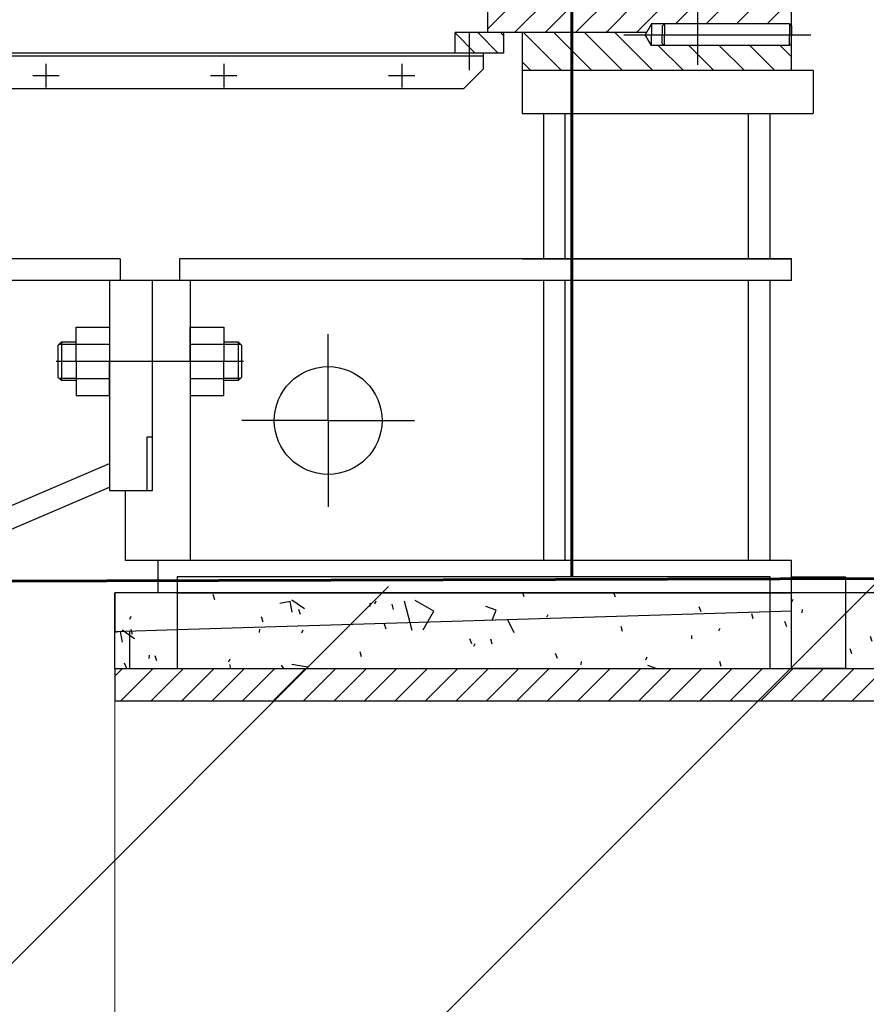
# Model space of a CAD drawing. Header units: millimetres. Extents: x 452087 to 582075, y 10891 to 81641.
# Tile 268 of 311: x 549518 to 550303, y 43139 to 44053. Entities that reach past the tile are written whole.
import ezdxf

# ---------------------------------------------------------------- set-up
doc = ezdxf.new("R2010")
doc.units = ezdxf.units.MM
doc.linetypes.add('K5LT_AXLED', pattern=[19.5, 15, -1.5, 1.5, -1.5])
doc.linetypes.add('K5LT_BASIC', pattern=[0])
for name, color, linetype, true_color in [('C', 4, 'Continuous', 0x00ffff), ('G', 3, 'Continuous', 0x00ff00), ('OSI', 2, 'Continuous', 0xffff00)]:
    doc.layers.add(name, color=color, linetype=linetype, true_color=true_color)
doc.layers.add('ГТО-2_Бетон_060', color=3, linetype='Continuous', lineweight=60)
doc.layers.add('ГТО-2_Штриховка', color=252, linetype='Continuous', lineweight=18)
pattern_1 = [(45, (-1053.149033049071, 4503.286285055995), (-14.14213562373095, 14.14213562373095), [])]

# ---------------------------------------------------------------- blocks, each defined once
blk = doc.blocks.new('U13')
at = {"layer": 'C', "linetype": 'K5LT_BASIC'}
for p, q in [((310.6102782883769, 201.1691677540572), (315.6102783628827, 201.1691677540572)), ((310.6102782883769, 192.6691676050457), (310.6102782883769, 201.1691677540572)), ((315.6102783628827, 201.1691677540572), (315.6102783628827, 192.6691676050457)), ((315.6102783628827, 192.6691676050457), (310.6102782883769, 192.6691676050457))]:
    blk.add_line(p, q, dxfattribs=at)
blk = doc.blocks.new('U14')
at = {"layer": 'C', "linetype": 'K5LT_BASIC'}
for p, q in [((308.610278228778, 201.1691677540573), (253.6102774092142, 201.1691677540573)), ((253.6102774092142, 201.1691677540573), (253.6102774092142, 192.6691676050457)), ((308.610278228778, 192.6691676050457), (308.610278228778, 201.1691677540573)), ((253.6102774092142, 192.6691676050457), (308.610278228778, 192.6691676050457))]:
    blk.add_line(p, q, dxfattribs=at)
blk = doc.blocks.new('U34')
at = {"layer": 'OSI', "linetype": 'K5LT_AXLED'}
for q in [(267.6102776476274, 223.6691684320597), (259.6102775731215, 215.6691683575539), (275.6102777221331, 215.6691683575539), (267.6102776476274, 207.6691682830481)]:
    blk.add_line((267.6102776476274, 215.6691683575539), q, dxfattribs=at)
blk = doc.blocks.new('U35')
at = {"layer": 'OSI', "linetype": 'K5LT_AXLED'}
for q in [(267.6102776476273, 223.6691684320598), (259.6102775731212, 215.6691683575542), (275.6102777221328, 215.6691683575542), (267.6102776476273, 207.6691682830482)]:
    blk.add_line((267.6102776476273, 215.6691683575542), q, dxfattribs=at)
blk = doc.blocks.new('U116')
at = {"layer": 'G', "linetype": 'K5LT_BASIC'}
for p, q in [((297.6102780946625, 252.4691689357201), (297.0329278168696, 251.4691689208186)), ((298.8102781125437, 252.46916893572), (297.6102780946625, 252.46916893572)), ((297.6102780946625, 252.46916893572), (297.6102780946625, 251.4691689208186)), ((298.6102781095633, 252.2691689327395), (298.8102781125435, 252.4691689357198)), ((298.6102781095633, 252.2691689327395), (298.6102781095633, 251.4691689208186)), ((310.410278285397, 252.4691689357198), (298.8102781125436, 252.4691689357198)), ((298.8102781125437, 252.4691689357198), (298.8102781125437, 251.4691689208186)), ((310.410278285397, 252.4691689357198), (310.6102782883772, 252.2691689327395)), ((310.410278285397, 252.4691689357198), (310.410278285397, 251.4691689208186)), ((310.6102782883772, 252.2691689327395), (310.6102782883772, 251.4691689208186)), ((297.6102780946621, 250.4691689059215), (297.0329278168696, 251.4691689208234)), ((297.6102780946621, 250.4691689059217), (297.6102780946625, 251.469168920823)), ((298.610278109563, 250.6691689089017), (298.6102781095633, 251.4691689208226)), ((298.8102781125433, 250.4691689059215), (298.8102781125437, 251.4691689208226)), ((310.4102782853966, 250.4691689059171), (310.410278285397, 251.4691689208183)), ((310.6102782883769, 250.6691689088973), (310.6102782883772, 251.4691689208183)), ((298.8102781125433, 250.4691689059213), (297.6102780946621, 250.4691689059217)), ((298.610278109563, 250.6691689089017), (298.8102781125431, 250.4691689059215)), ((310.4102782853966, 250.4691689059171), (298.8102781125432, 250.4691689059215)), ((310.4102782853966, 250.4691689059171), (310.6102782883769, 250.6691689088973))]:
    blk.add_line(p, q, dxfattribs=at)
blk = doc.blocks.new('U117')
at = {"layer": 'G', "linetype": 'K5LT_BASIC'}
for p, q in [((254.8149056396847, 221.1691680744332), (254.8149056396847, 224.344594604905)), ((254.8149056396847, 224.344594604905), (257.9149056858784, 224.344594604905)), ((257.9149056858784, 224.344594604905), (257.9149056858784, 221.1691680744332)), ((254.8149056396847, 222.7568813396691), (257.9149056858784, 222.7568813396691)), ((254.8149056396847, 221.1691680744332), (254.8149056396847, 217.9937415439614)), ((257.9149056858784, 217.9937415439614), (257.9149056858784, 221.1691680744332)), ((254.8149056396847, 219.5814548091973), (257.9149056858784, 219.5814548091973)), ((254.8149056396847, 217.9937415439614), (257.9149056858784, 217.9937415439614))]:
    blk.add_line(p, q, dxfattribs=at)
at = {"layer": 'OSI', "linetype": 'K5LT_AXLED'}
blk.add_line((254.5149056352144, 221.1691680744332), (258.2149056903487, 221.1691680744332), dxfattribs=at)
blk = doc.blocks.new('U118')
at = {"layer": 'G', "linetype": 'K5LT_BASIC'}
for p, q in [((244.2149054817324, 221.1691680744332), (244.2149054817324, 224.344594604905)), ((244.2149054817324, 224.344594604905), (247.314905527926, 224.344594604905)), ((247.314905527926, 224.344594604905), (247.314905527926, 221.1691680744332)), ((244.2149054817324, 222.7568813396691), (247.314905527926, 222.7568813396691)), ((244.2149054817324, 221.1691680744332), (244.2149054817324, 217.9937415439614)), ((247.314905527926, 217.9937415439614), (247.314905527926, 221.1691680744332)), ((244.2149054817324, 219.5814548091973), (247.314905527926, 219.5814548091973)), ((244.2149054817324, 217.9937415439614), (247.314905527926, 217.9937415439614))]:
    blk.add_line(p, q, dxfattribs=at)
at = {"layer": 'OSI', "linetype": 'K5LT_AXLED'}
blk.add_line((243.9149054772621, 221.1691680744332), (247.6149055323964, 221.1691680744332), dxfattribs=at)
blk = doc.blocks.new('A$C4E9A3E51')
h = blk.add_hatch()
h.set_pattern_fill('МЕТАЛЛ', color=256, scale=10, angle=45, style=0, pattern_type=0)
h.set_pattern_definition(pattern_1)
h.paths.add_polyline_path([(1802.953746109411, 7019.977974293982), (1882.093053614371, 7019.977974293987), (1885.095136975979, 7027.519072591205), (1889.295190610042, 7033.999475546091), (1889.412530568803, 7034.144202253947), (1894.096550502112, 7038.753797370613), (1900.669968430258, 7043.184056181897), (1907.669109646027, 7046.588984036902), (1914.084600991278, 7048.482859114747), (1922.320439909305, 7049.439044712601), (1933.368966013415, 7049.764905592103), (1937.95374812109, 7049.97797474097), (1954.757763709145, 7050.466725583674), (1985.715322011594, 7049.978553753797), (1986.360517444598, 7049.977974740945), (2007.212035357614, 7050.598707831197), (2026.668638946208, 7050.236392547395), (2029.075687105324, 7049.977974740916), (2045.682825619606, 7047.165216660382), (2052.953749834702, 7045.419945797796), (2052.953749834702, 7064.977974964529), (1998.778169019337, 7064.977974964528), (1965.778168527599, 7064.977974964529), (1848.995743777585, 7064.977974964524), (1770.87497132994, 7064.977974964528), (1770.874971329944, 7019.977974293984)])
h = blk.add_hatch()
h.set_pattern_fill('МЕТАЛЛ', color=256, scale=10, angle=45, style=0, pattern_type=0)
h.set_pattern_definition(pattern_1)
h.paths.add_polyline_path([(1934.953748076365, 7027.977974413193), (2050.953749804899, 7027.977974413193), (2052.953749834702, 7025.977974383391), (2052.95374983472, 7045.419945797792), (2036.413013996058, 7048.934709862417), (2029.075687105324, 7049.977974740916), (2017.214323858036, 7050.718477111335), (2001.530490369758, 7050.391574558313), (1986.360517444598, 7049.977974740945), (1955.716267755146, 7050.463672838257), (1937.95374812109, 7049.97797474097), (1925.046713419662, 7049.560986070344), (1912.856303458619, 7048.22237657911), (1907.669109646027, 7046.588984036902), (1899.282137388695, 7042.371808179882), (1891.955654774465, 7036.876628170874), (1889.412530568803, 7034.144202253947), (1885.183274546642, 7027.68965539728), (1882.151988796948, 7020.174413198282), (1882.093053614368, 7019.977974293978), (1918.334945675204, 7019.977974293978), (1922.953747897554, 7027.977974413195)])
h = blk.add_hatch()
h.set_pattern_fill('МЕТАЛЛ', color=256, scale=10, angle=-45, style=0, pattern_type=0)
h.set_pattern_definition([(315, (-1053.149033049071, 4503.286285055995), (10.60660171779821, 10.60660171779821), [])])
edge = h.paths.add_edge_path()
edge.add_line((1770.87497132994, 7019.977974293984), (1740.874970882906, 7019.977974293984))
edge.add_line((1740.874970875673, 7019.977988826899), (1740.884428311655, 7000.977961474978))
edge.add_line((1740.884428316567, 7000.977951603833), (1753.864068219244, 7000.977951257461))
edge.add_line((1753.864068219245, 7000.977961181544), (1753.874971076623, 7000.977961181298))
edge.add_line((1753.874971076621, 7000.97795125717), (1785.874971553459, 7000.977950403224))
edge.add_line((1785.874971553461, 7000.977960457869), (1785.874971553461, 7019.977974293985))
edge.add_line((1785.874971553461, 7019.977974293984), (1770.874971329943, 7019.977974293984))
h.paths.add_polyline_path([(1310.500024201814, 7000.977963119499), (1310.500024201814, 7023.981874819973), (1300.500024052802, 7023.981874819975), (1290.500023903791, 7023.981874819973), (1285.500023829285, 7023.981874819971), (1285.500023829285, 7000.977963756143)])
h = blk.add_hatch()
h.set_pattern_fill('МЕТАЛЛ', color=256, scale=10, angle=-45, style=0, pattern_type=0)
h.set_pattern_definition([(315, (-1053.149033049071, 4503.286285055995), (14.14213562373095, 14.14213562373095), [])])
h.paths.add_polyline_path([(1918.334945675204, 7019.977974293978), (1802.953746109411, 7019.977974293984), (1802.953746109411, 6984.977973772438), (2052.953749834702, 6984.977973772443), (2052.953749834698, 7009.977974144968), (2050.953749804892, 7007.977974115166), (1934.953748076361, 7007.977974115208), (1922.953747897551, 7007.97797411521), (1917.180245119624, 7017.977974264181)])
h = blk.add_hatch()
h.set_pattern_fill('ПЕСОК', color=256, scale=10, angle=40, style=0, pattern_type=0)
h.set_pattern_definition([(40, (-976.5445887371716, 4567.565046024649), (-205.6920350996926, 245.134221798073), [19.99999999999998, -299.9999999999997]), (130, (-961.2236998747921, 4580.42079821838), (-245.134221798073, -205.6920350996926), [20, -300]), (85, (-976.5445887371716, 4567.565046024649), (-205.6882517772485, 245.1297130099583), [28.28000068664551, -424.2599868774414]), (59.99999999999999, (-961.2236998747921, 4580.42079821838), (-277.1281292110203, 160), [20, -300]), (150, (-951.2263943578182, 4597.738519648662), (-160, -277.1281292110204), [20, -300]), (105, (-961.2236998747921, 4580.42079821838), (-277.1230319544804, 159.9970570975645), [28.28000068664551, -424.2599868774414]), (80, (-884.619255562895, 4644.699559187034), (-260.9740545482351, 46.01676708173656), [14.99999999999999, -249.9999999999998]), (170, (-882.013876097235, 4659.469858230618), (-46.01676708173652, -260.9740545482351), [14.99999999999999, -249.9999999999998]), (125, (-884.619255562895, 4644.699559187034), (-260.9694748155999, 46.01595955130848), [21.21000051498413, -353.5499954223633]), (99.99999999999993, (-1241.105692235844, 4345.57192165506), (-157.5692404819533, -27.78370842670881), [9.999999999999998, -150]), (190, (-1242.84201069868, 4355.419804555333), (27.78370842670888, -157.5692404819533), [10, -150]), (145, (-1241.105692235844, 4345.57192165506), (-157.5733021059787, -27.78442460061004), [14.14000034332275, -212.1299934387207]), (70, (-1040.823349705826, 4644.169490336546), (-150.3508193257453, 54.72322293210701), [9.99999999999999, -149.9999999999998]), (160, (-1037.403341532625, 4653.566254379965), (-54.72322293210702, -150.3508193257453), [9.99999999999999, -149.9999999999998]), (115, (-1040.823349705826, 4644.169490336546), (-150.3546948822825, 54.72463351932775), [14.14000034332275, -212.1299934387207]), (85, (-1053.149033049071, 4503.286285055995), (-93.51856781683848, 78.44920314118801), [3.00000011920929, -100]), (65, (-1053.149033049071, 4503.286285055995), (-24.18447626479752, 66.44630243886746), [3.00000011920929, -100]), (105, (-1053.149033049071, 4503.286285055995), (-61.9307471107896, 76.58056256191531), [5, -120]), (110, (-1053.149033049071, 4503.286285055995), (-79.45928918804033, 13.64629479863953), [4.999999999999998, -69.99999999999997])])
h.paths.add_polyline_path([(2002.953749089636, 6429.977958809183), (2325.000035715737, 6429.977957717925), (2325.000035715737, 6499.977962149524), (2002.953749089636, 6499.977962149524)])
h.paths.add_polyline_path([(2002.953749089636, 6429.977961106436), (2002.953749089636, 6499.977962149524), (1952.953748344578, 6499.977962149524), (1952.953748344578, 6429.977961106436)])
h.paths.add_polyline_path([(1482.953741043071, 6429.977961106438), (1932.95374774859, 6429.977961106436), (1932.953747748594, 6482.670934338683), (1482.953741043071, 6465.976931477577)])
h.paths.add_polyline_path([(1482.953741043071, 6465.976931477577), (1932.95374774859, 6482.670934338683), (1932.953747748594, 6499.977962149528), (1482.953741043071, 6499.977962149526)])
h.paths.add_polyline_path([(1482.953741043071, 6429.977961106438), (1482.953741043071, 6465.976931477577), (1438.566290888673, 6464.629651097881), (1438.566290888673, 6429.977961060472)])
h.paths.add_polyline_path([(1465.000008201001, 6499.977962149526), (1425.000022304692, 6499.977962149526), (1425.000022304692, 6464.217877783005), (1482.953741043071, 6465.976931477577), (1482.953741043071, 6499.977962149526)])
h.paths.add_polyline_path([(1438.566290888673, 6429.977961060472), (1438.566290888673, 6464.629651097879), (1425.000022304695, 6464.217877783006), (1425.000022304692, 6429.977961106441)])
h = blk.add_hatch()
h.set_pattern_fill('МЕТАЛЛ', color=256, scale=10, angle=45, style=0, pattern_type=0)
h.set_pattern_definition(pattern_1)
h.paths.add_polyline_path([(1722.390114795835, 6399.977957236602), (2325.000035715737, 6399.977957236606), (2325.000035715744, 6429.977958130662), (2147.953836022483, 6429.977959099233), (2107.953835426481, 6429.977958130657), (1722.390114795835, 6429.977958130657), (1650.890113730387, 6429.977958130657), (1425.000022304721, 6429.977959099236), (1425.000022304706, 6414.743133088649), (1425.000022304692, 6399.977958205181), (1650.890113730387, 6399.977957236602)])
for p, q in [((1770.87497132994, 7064.977974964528), (1770.87497132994, 7019.977974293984)), ((1965.778168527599, 7064.977974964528), (1965.778168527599, 6989.977973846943)), ((2052.953749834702, 6984.977973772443), (2052.953749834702, 7064.977974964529)), ((1740.884428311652, 7000.977961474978), (1740.874970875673, 7019.977988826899)), ((1785.874971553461, 7019.977974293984), (1740.874970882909, 7019.977974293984)), ((1753.864068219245, 7019.977974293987), (1753.864068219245, 6984.977973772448)), ((1918.334945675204, 7019.977974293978), (1770.874971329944, 7019.977974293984)), ((1785.874971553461, 7000.977960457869), (1785.874971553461, 7019.977974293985)), ((1802.953746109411, 7019.977974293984), (1802.953746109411, 6984.977973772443)), ((1897.180245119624, 7017.977974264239), (2070.953749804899, 7017.977974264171)), ((1785.874971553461, 7000.977950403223), (1285.500023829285, 7000.977963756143)), ((1753.874971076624, 7000.977961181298), (1753.864068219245, 7000.977961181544)), ((1753.880747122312, 7004.074076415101), (1753.868433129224, 7004.074076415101)), ((1766.874971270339, 7000.977960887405), (1766.874971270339, 6986.074076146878)), ((1766.874971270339, 6997.977963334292), (1285.510926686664, 6997.977963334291)), ((1361.027463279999, 6990.99487579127), (1361.027463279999, 6968.994875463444)), ((1526.027465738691, 6990.996263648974), (1526.027465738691, 6968.996263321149)), ((1691.188833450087, 6991.092379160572), (1691.188833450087, 6969.092378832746)), ((1748.874971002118, 6968.074075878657), (1766.874971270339, 6986.074076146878)), ((1802.953746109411, 6984.977973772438), (2072.953750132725, 6984.977973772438)), ((1802.953746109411, 6984.977973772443), (1802.953746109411, 6944.977973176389)), ((2072.953750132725, 6984.977973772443), (2072.953750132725, 6944.977973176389)), ((1348.78985895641, 6979.994875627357), (1373.265067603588, 6979.994875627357)), ((1513.789861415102, 6979.996263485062), (1538.26507006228, 6979.996263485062)), ((1678.951229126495, 6980.092378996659), (1703.426437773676, 6980.092378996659)), ((1303.510926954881, 6967.977962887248), (1748.778858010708, 6967.977962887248)), ((1802.953746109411, 6944.977973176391), (2072.953750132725, 6944.977973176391)), ((1822.953761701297, 6809.977931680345), (1822.953761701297, 6944.977973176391)), ((1822.953761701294, 6809.977931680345), (1822.953761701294, 6944.977973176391)), ((1842.953761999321, 6809.977931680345), (1842.953761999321, 6944.977973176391)), ((1842.953761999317, 6809.977931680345), (1842.953761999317, 6944.977973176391)), ((2012.953748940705, 6809.977931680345), (2012.953748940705, 6944.977973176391)), ((2012.953748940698, 6809.977931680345), (2012.953748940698, 6944.977973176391)), ((2032.953749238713, 6809.977931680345), (2032.953749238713, 6944.977973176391)), ((2032.95374923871, 6809.977931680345), (2032.95374923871, 6944.977973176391)), ((1430.000022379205, 6809.977970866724), (757.8695624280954, 6809.977970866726)), ((1430.000022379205, 6809.977970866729), (1430.000022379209, 6789.977970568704)), ((1485.000008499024, 6809.977971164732), (1485.000008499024, 6789.977970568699)), ((2052.953749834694, 6809.977971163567), (1485.000008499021, 6809.977971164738)), ((1485.000008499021, 6809.977971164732), (1485.000008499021, 6789.977970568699)), ((1802.953846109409, 6809.977931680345), (2052.953749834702, 6809.977931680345)), ((1802.953846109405, 6809.977931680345), (2052.953749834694, 6809.977931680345)), ((2052.953749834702, 6789.977970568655), (2052.953749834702, 6809.977971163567)), ((2052.953749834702, 6789.977970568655), (2052.953749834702, 6809.977971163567)), ((2052.953749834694, 6789.977970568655), (2052.953749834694, 6809.977971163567)), ((2052.953749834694, 6789.977970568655), (2052.953749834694, 6809.977971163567)), ((1430.000022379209, 6789.977970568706), (564.9990050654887, 6789.97797056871)), ((2052.953749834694, 6789.977970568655), (1420.00002223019, 6789.977970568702)), ((1420.000022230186, 6789.977969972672), (1420.000022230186, 6594.977964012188)), ((1460.000022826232, 6594.97796401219), (1460.000022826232, 6789.977970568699)), ((1495.000008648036, 6789.977970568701), (1495.000008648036, 6529.977963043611)), ((1495.000008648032, 6789.977970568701), (1495.000008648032, 6529.977963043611)), ((1822.953761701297, 6529.977963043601), (1822.953761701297, 6789.97797056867)), ((1822.953761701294, 6529.977963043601), (1822.953761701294, 6789.97797056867)), ((1842.953761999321, 6529.977963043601), (1842.953761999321, 6789.977970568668)), ((1842.953761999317, 6529.977963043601), (1842.953761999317, 6789.977970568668)), ((2012.953748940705, 6529.977963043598), (2012.953748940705, 6789.977970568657)), ((2012.953748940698, 6529.977963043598), (2012.953748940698, 6789.977970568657)), ((2032.953749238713, 6529.977963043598), (2032.953749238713, 6789.977970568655)), ((2032.95374923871, 6529.977963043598), (2032.95374923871, 6789.977970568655)), ((1372.465345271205, 6729.977966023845), (1375.465345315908, 6732.977966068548)), ((1372.465345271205, 6699.97796557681), (1372.465345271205, 6729.977966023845)), ((1373.305345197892, 6730.817966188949), (1389.00002176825, 6730.817966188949)), ((1375.465345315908, 6732.977966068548), (1389.00002176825, 6732.977966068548)), ((1375.465345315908, 6732.977966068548), (1375.465345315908, 6696.977965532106)), ((1526.000023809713, 6732.977966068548), (1539.465347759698, 6732.977966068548)), ((1526.000023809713, 6730.817966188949), (1541.625347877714, 6730.817966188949)), ((1539.465347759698, 6732.977966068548), (1542.465347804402, 6729.977966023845)), ((1539.465347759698, 6732.977966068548), (1539.465347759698, 6696.977965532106)), ((1542.465347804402, 6729.977966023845), (1542.465347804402, 6699.97796557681)), ((1370.465345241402, 6714.977965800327), (1544.465347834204, 6714.977965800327)), ((1375.465345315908, 6696.977965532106), (1372.465345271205, 6699.97796557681)), ((1373.305345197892, 6699.137965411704), (1389.00002176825, 6699.137965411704)), ((1526.000023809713, 6699.137965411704), (1541.625347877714, 6699.137965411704)), ((1542.465347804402, 6699.97796557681), (1539.465347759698, 6696.977965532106)), ((1389.00002176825, 6696.977965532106), (1375.465345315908, 6696.977965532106)), ((1539.465347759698, 6696.977965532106), (1526.000023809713, 6696.977965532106)), ((1455.000022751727, 6594.977964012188), (1455.000022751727, 6644.977964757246)), ((1455.000022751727, 6644.977964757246), (1460.000022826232, 6644.977964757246)), ((958.7343870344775, 6422.435475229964), (1420.00002223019, 6619.977967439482)), ((965.8496220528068, 6403.725745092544), (1420.000022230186, 6598.221053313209)), ((1420.000022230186, 6594.977964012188), (1455.000022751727, 6594.977964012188)), ((1435.000007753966, 6529.977963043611), (1435.000007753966, 6594.977964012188)), ((1435.000007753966, 6594.977964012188), (1444.876443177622, 6594.977964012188)), ((1435.000007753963, 6529.977963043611), (1435.000007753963, 6594.977964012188)), ((1435.000007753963, 6594.977964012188), (1460.000022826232, 6594.977964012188)), ((1444.876443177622, 6594.97796401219), (1460.000022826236, 6594.97796401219)), ((1465.000008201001, 6529.977963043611), (1435.000007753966, 6529.977963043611)), ((2052.953749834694, 6529.977963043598), (1435.000007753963, 6529.977963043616)), ((1465.000008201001, 6529.977963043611), (1465.000008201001, 6499.977962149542)), ((1465.000008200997, 6529.977963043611), (1465.000008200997, 6499.977962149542)), ((2052.953749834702, 6499.977962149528), (2052.953749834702, 6529.977963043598)), ((2052.953749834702, 6499.977962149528), (2052.953749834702, 6529.977963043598)), ((2052.953749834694, 6499.97796214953), (2052.953749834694, 6529.977963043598)), ((2052.953749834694, 6499.97796214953), (2052.953749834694, 6529.977963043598)), ((1482.953741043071, 6499.977962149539), (1425.000022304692, 6499.977962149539)), ((1425.000022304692, 6499.977962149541), (1425.000022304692, 6464.217877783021)), ((2325.000035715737, 6499.977962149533), (1425.000022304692, 6499.977962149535)), ((1425.000022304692, 6429.977961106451), (1425.000022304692, 6499.977962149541)), ((1482.953741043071, 6499.977962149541), (2032.95374923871, 6499.977962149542)), ((2032.95374923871, 6499.977962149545), (2052.953749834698, 6499.977962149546)), ((1482.953741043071, 6465.976931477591), (2032.95374923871, 6482.670934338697)), ((2032.95374923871, 6482.670934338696), (2052.953749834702, 6483.277988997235)), ((1425.000022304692, 6464.21787778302), (1482.953741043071, 6465.976931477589)), ((1438.566290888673, 6464.629651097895), (1438.566290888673, 6429.977961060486)), ((1425.000022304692, 6429.97796110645), (2325.000035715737, 6429.97795813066)), ((1425.000022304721, 6429.977959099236), (1425.000022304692, 6399.977958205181)), ((1425.000022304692, 6399.977958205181), (2325.000035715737, 6399.97795522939))]:
    blk.add_line(p, q)
at = {"lineweight": 13}
blk.add_line((1425.000022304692, 5499.977947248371), (1425.000022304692, 6429.977961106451), dxfattribs=at)
blk.add_lwpolyline([(1753.880747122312, 7004.074076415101), (1753.868433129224, 7004.074076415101)])
for centre in [(1622.953743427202, 6659.977968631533), (1622.953743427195, 6659.977968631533)]:
    blk.add_circle(centre, 50.00000074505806)
at = {"xscale": 10, "yscale": 10, "zscale": 10}
for name in ['U116', 'U118', 'U117', 'U34', 'U35', 'U14', 'U13']:
    blk.add_blockref(name, (-1053.149033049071, 4503.286285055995), dxfattribs=at)

msp = doc.modelspace()

# ---------------------------------------------------------------- hatches: boundary and pattern name
at = {"layer": 'ГТО-2_Штриховка'}
h = msp.add_hatch(dxfattribs=at)
h.set_pattern_fill('ANSI35', color=256, scale=100)
h.set_pattern_definition([(45, (-17131.31968537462, -1493781.435636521), (-449.0128060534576, 449.0128060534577), []), (45, (-16682.30668537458, -1493781.435636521), (-449.0128060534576, 449.0128060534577), [793.75, -158.75, 0, -158.75])])
h.paths.add_polyline_path([(560273.2214827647, 43536.13356297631), (555873.2214381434, 43536.13356297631), (555873.2214381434, 50536.13356297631), (560273.2214827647, 50536.13356297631)], flags=16)
h.paths.add_polyline_path([(560281.2805248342, 43016.74871506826), (560273.2214827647, 39436.13356297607), (555873.2214381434, 39436.13356297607), (555873.2214381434, 43016.74871506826)], flags=16)
h.paths.add_polyline_path([(554872.968093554, 43536.13350305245), (540981.2725301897, 43536.13350305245), (540981.2736709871, 54483.43255902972), (542281.2805679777, 55136.1322087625), (542273.2135639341, 56036.1336435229), (553581.0270930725, 56036.13355929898), (553581.0270930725, 55236.1322086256), (554881.2804858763, 54586.13220514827)], flags=16)
h.paths.add_polyline_path([(560273.2214827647, 38936.13356297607), (560273.2214827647, 35286.13356297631), (555873.2214381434, 35286.13356297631), (555873.2214381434, 38936.13356297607)], flags=16)
h.paths.add_polyline_path([(554872.9708407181, 43036.13350319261), (554872.9466847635, 36436.10977318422), (548209.3620094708, 36436.13356297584), (548381.027071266, 36436.13116695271), (547361.027071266, 36436.1322056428), (547361.027071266, 36221.13116695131), (547141.027071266, 36221.13116695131), (547141.027071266, 36006.13116695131), (546921.027071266, 36006.13116695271), (546921.027071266, 35791.13116695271), (546701.027071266, 35791.13116695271), (546701.027071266, 35576.13116695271), (546481.027071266, 35576.13116695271), (546481.027071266, 35361.13116695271), (546261.027071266, 35361.13116695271), (546261.027071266, 35146.13116695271), (546041.027071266, 35146.13116695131), (546041.027071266, 34931.13116695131), (545821.027071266, 34931.13116695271), (545821.027071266, 34716.13116695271), (545601.027071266, 34716.13116695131), (545601.027071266, 34501.13116695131), (545381.0270712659, 34501.13048828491), (545381.027071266, 34236.13288430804), (540981.2725636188, 34236.13392278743), (540981.2732830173, 43016.74904985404), (545681.028756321, 43018.3859230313), (545681.0254290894, 42519.44096055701), (546676.127090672, 42522.71935278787), (546685.9270947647, 43015.10946834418), (549681.7494186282, 43016.73224522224), (549680.3047668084, 42521.08010613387), (550681.0270927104, 42521.08010599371), (550681.0270927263, 43036.13350319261)], flags=16)
h.paths.add_polyline_path([(540981.2805232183, 54486.1322049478), (540981.3316056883, 42536.13214571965)], flags=16)
h.paths.add_polyline_path([(540331.2725636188, 56536.13356297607), (540331.2710828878, 56536.13218095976), (539481.2725636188, 56614.45591069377), (539481.2725636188, 43036.13492030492), (538481.2725636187, 43036.13355914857), (538473.4733017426, 31236.1367494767), (539891.2761879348, 31236.13674947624), (542691.2807846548, 29236.13210877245), (543991.2805248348, 29236.13210877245), (545491.2805248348, 30236.13210877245), (554953.2217425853, 30236.13346610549), (556153.4702828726, 31036.13346610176), (564473.4748290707, 31036.13356303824), (564473.2214398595, 53098.49185841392), (567681.0266682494, 54406.13356297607), (567681.0266682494, 55381.13356297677), (562673.2214827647, 55381.13356297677), (562673.2214827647, 56536.13356297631), (561545.9906047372, 56536.13220564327), (561545.9906047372, 56286.13356297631), (561245.9906047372, 56286.13220564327), (561245.9906047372, 51036.13220564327), (555745.9906047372, 51036.13356297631), (555745.9906047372, 56036.13220564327), (555700.283171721, 56036.13220564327), (555745.9906047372, 56286.13135064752), (555445.9906047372, 56286.13084831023), (555445.9906047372, 56536.13084831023)])

# ---------------------------------------------------------------- linework, layer by layer
at = {"layer": 'ГТО-2_Бетон_060'}
for p, q in [((550030.0270158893, 46416.68377979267, -6.58714653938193e-09), (550030.027092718, 43536.13214571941, 8.159861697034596e-09)), ((544581.0266368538, 43516.74872003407), (551027.5466666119, 43536.13214585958))]:
    msp.add_line(p, q, dxfattribs=at)

# ---------------------------------------------------------------- block references
at = {"color": 1, "lineweight": 40}
msp.add_blockref('A$C4E9A3E51', (548181.0270926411, 37020.6130561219, 8.159861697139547e-09), dxfattribs=at)

doc.saveas('drawing.dxf')
